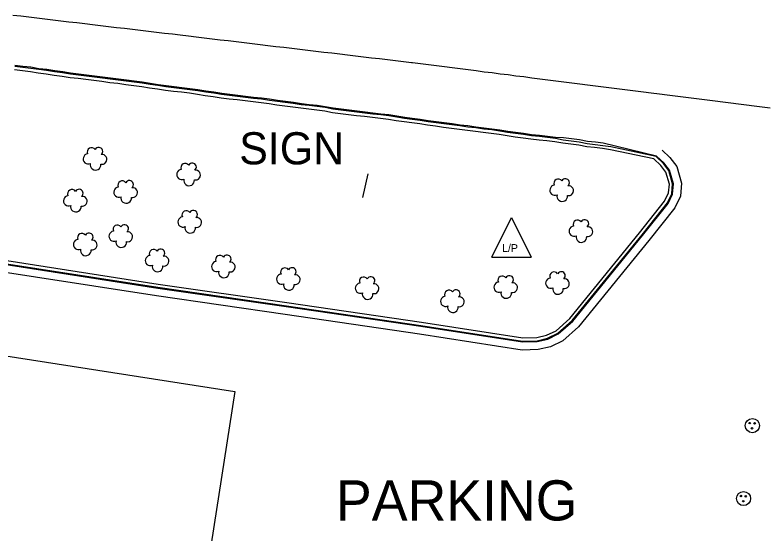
# Model space of a CAD drawing. Extents: x 1901471 to 1963503, y 756461 to 799997.
# Drawn here: x 1940401.9 to 1940495.5, y 780432.8 to 780497.4 of the extents above; entities that cross this region are included whole.
import ezdxf

# ---------------------------------------------------------------- set-up
doc = ezdxf.new("R2010")
doc.units = 0
for name, color, linetype in [('RD_EX_Bldg', 7, 'Continuous'), ('RD_EX_Conc', 7, 'Continuous'), ('RD_EX_DR_Inlet', 7, 'Continuous'), ('RD_EX_Road', 7, 'Continuous'), ('RD_EX_UT', 7, 'Continuous'), ('RD_EX_VEG', 7, 'Continuous')]:
    doc.layers.add(name, color=color, linetype=linetype)

# ---------------------------------------------------------------- blocks, each defined once
blk = doc.blocks.new('SB2')
at = {"layer": 'RD_EX_VEG'}
for centre, radius, start, end in [((-0.72, 1.55), 1.08, 34.9763, 204.756), ((1.05, 1.7), 0.995, 308.7626, 152.0467), ((-1.56, -0.16), 1.26, 96.4518, 294.734), ((1.84, -0.28), 1.22, 256.5667, 98.1046), ((0.25, -1.6), 1.32, 166.8827, 5.7589)]:
    blk.add_arc(centre, radius, start, end, dxfattribs=at)
blk = doc.blocks.new('MH')
at = {"layer": 'RD_EX_DR_Inlet'}
for centre, radius in [((0, 0), 1.75), ((-0.66, 0.63), 0.175), ((0.56, 0.56), 0.175), ((-0.09, -0.66), 0.175)]:
    blk.add_circle(centre, radius, dxfattribs=at)
blk = doc.blocks.new('LP')
at = {"layer": 'RD_EX_UT'}
for p, q in [((-5, -3.72), (0, 6.28)), ((0, 6.28), (5, -3.72)), ((-5, -3.72), (5, -3.72))]:
    blk.add_line(p, q, dxfattribs=at)
blk.add_text('L/P', height=2, dxfattribs=at).set_placement((-2.4, -2.44))

msp = doc.modelspace()

# ---------------------------------------------------------------- linework, layer by layer
at = {"layer": 'RD_EX_Bldg'}
msp.add_lwpolyline([(1940445.28, 780474.71), (1940445.94, 780477.68)], dxfattribs=at)
msp.add_lwpolyline([(1940414.93, 780317.99), (1940364.84, 780325.77), (1940370.86, 780364.45), (1940368.56, 780364.8), (1940370.79, 780379.13), (1940376.53, 780378.23), (1940388.75, 780456.87), (1940429.33, 780450.56), (1940417.16, 780372.31), (1940425.17, 780371.06), (1940421.44, 780347.05), (1940419.49, 780347.35)], close=True, dxfattribs=at)
at = {"layer": 'RD_EX_Conc'}
for points in [[(1940396.81, 780466.99), (1940419.71, 780463.45), (1940435.73, 780461.15), (1940452.48, 780458.7), (1940465.17, 780456.73), (1940467, 780456.79), (1940468.32, 780457.09), (1940469.62, 780457.73), (1940471.42, 780459.33), (1940480.13, 780470), (1940483.3, 780473.98), (1940483.85, 780475.15), (1940483.97, 780476.41), (1940483.47, 780478.11), (1940482.79, 780479.02), (1940481.87, 780479.88), (1940475.23, 780481.47), (1940474.24, 780481.6), (1940473.24, 780481.7), (1940472.26, 780481.9), (1940471.27, 780482.02), (1940470.28, 780482.15), (1940469.27, 780482.2), (1940468.28, 780482.31), (1940467.29, 780482.44), (1940466.29, 780482.53), (1940465.3, 780482.68), (1940464.31, 780482.8), (1940463.32, 780482.94), (1940462.33, 780483.1), (1940461.34, 780483.24), (1940460.35, 780483.36), (1940459.36, 780483.49), (1940458.37, 780483.62), (1940457.38, 780483.74), (1940456.39, 780483.88), (1940455.4, 780484.02), (1940454.4, 780484.14), (1940453.41, 780484.27), (1940452.43, 780484.44), (1940451.43, 780484.57), (1940450.49, 780484.69), (1940449.5, 780484.84), (1940448.52, 780484.99), (1940447.52, 780485.11), (1940446.53, 780485.23), (1940445.54, 780485.35), (1940444.55, 780485.47), (1940443.55, 780485.58), (1940442.56, 780485.7), (1940441.57, 780485.82), (1940440.58, 780486.02), (1940439.59, 780486.15), (1940438.6, 780486.27), (1940437.61, 780486.39), (1940436.62, 780486.53), (1940435.63, 780486.65), (1940434.64, 780486.79), (1940433.65, 780486.94), (1940432.65, 780487.07), (1940431.66, 780487.18), (1940430.67, 780487.3), (1940429.68, 780487.42), (1940428.68, 780487.54), (1940427.69, 780487.66), (1940426.7, 780487.82), (1940425.71, 780487.94), (1940424.72, 780488.11), (1940423.73, 780488.25), (1940422.74, 780488.37), (1940421.75, 780488.49), (1940420.76, 780488.61), (1940419.77, 780488.76), (1940418.78, 780488.89), (1940417.79, 780489.06), (1940416.8, 780489.19), (1940415.81, 780489.31), (1940414.82, 780489.46), (1940413.82, 780489.58), (1940412.83, 780489.71), (1940412.83, 780489.71), (1940411.84, 780489.83), (1940410.85, 780489.96), (1940409.86, 780490.07), (1940408.86, 780490.19), (1940407.88, 780490.35), (1940406.88, 780490.47), (1940405.9, 780490.63), (1940404.9, 780490.75), (1940403.92, 780490.92), (1940402.92, 780491.04), (1940401.93, 780491.15)], [(1940396.82, 780467.09), (1940419.72, 780463.55), (1940435.74, 780461.25), (1940452.5, 780458.8), (1940465.17, 780456.83), (1940466.99, 780456.89), (1940468.28, 780457.19), (1940469.57, 780457.81), (1940471.35, 780459.4), (1940480.05, 780470.06), (1940483.22, 780474.04), (1940483.75, 780475.18), (1940483.87, 780476.4), (1940483.38, 780478.06), (1940482.71, 780478.95), (1940481.8, 780479.81), (1940476.18, 780481.01), (1940475.19, 780481.16), (1940474.2, 780481.29), (1940473.2, 780481.39), (1940472.22, 780481.59), (1940471.23, 780481.71), (1940470.24, 780481.84), (1940469.26, 780482.08), (1940468.27, 780482.19), (1940467.27, 780482.32), (1940466.28, 780482.4), (1940465.29, 780482.55), (1940464.3, 780482.68), (1940463.31, 780482.82), (1940462.32, 780482.98), (1940461.33, 780483.12), (1940460.34, 780483.24), (1940459.34, 780483.37), (1940458.35, 780483.49), (1940457.36, 780483.62), (1940456.37, 780483.76), (1940455.38, 780483.89), (1940454.39, 780484.02), (1940453.4, 780484.14), (1940452.41, 780484.32), (1940451.42, 780484.44), (1940450.48, 780484.56), (1940449.49, 780484.72), (1940448.5, 780484.87), (1940447.51, 780484.99), (1940446.52, 780485.11), (1940445.52, 780485.23), (1940444.53, 780485.34), (1940443.54, 780485.46), (1940442.54, 780485.58), (1940441.55, 780485.7), (1940440.57, 780485.9), (1940439.58, 780486.03), (1940438.59, 780486.15), (1940437.59, 780486.27), (1940436.6, 780486.41), (1940435.61, 780486.53), (1940434.62, 780486.67), (1940433.63, 780486.81), (1940432.64, 780486.94), (1940431.65, 780487.06), (1940430.65, 780487.18), (1940429.66, 780487.3), (1940428.67, 780487.42), (1940427.68, 780487.53), (1940426.69, 780487.7), (1940425.7, 780487.82), (1940424.71, 780487.99), (1940423.72, 780488.13), (1940422.73, 780488.25), (1940421.73, 780488.36), (1940420.74, 780488.48), (1940419.75, 780488.64), (1940418.76, 780488.77), (1940417.78, 780488.93), (1940416.78, 780489.06), (1940415.79, 780489.18), (1940414.8, 780489.34), (1940413.81, 780489.46), (1940413.81, 780489.46), (1940412.82, 780489.59), (1940411.83, 780489.7), (1940410.83, 780489.83), (1940409.84, 780489.95), (1940408.85, 780490.07), (1940407.86, 780490.22), (1940406.87, 780490.34), (1940405.88, 780490.51), (1940404.89, 780490.63), (1940403.9, 780490.79), (1940402.91, 780490.91), (1940401.92, 780491.03)], [(1940396.89, 780467.49), (1940419.78, 780463.94), (1940435.8, 780461.65), (1940452.56, 780459.19), (1940465.2, 780457.23), (1940466.94, 780457.29), (1940468.15, 780457.57), (1940469.34, 780458.14), (1940471.06, 780459.67), (1940479.74, 780470.31), (1940482.87, 780474.25), (1940483.36, 780475.28), (1940483.46, 780476.36), (1940483.02, 780477.88), (1940482.41, 780478.68), (1940481.52, 780479.52), (1940476.13, 780480.65), (1940475.14, 780480.81), (1940474.15, 780480.93), (1940473.16, 780481.03), (1940472.17, 780481.23), (1940471.18, 780481.36), (1940470.19, 780481.48), (1940469.2, 780481.64), (1940468.21, 780481.75), (1940467.22, 780481.87), (1940466.22, 780481.96), (1940465.23, 780482.11), (1940464.24, 780482.24), (1940463.25, 780482.38), (1940462.26, 780482.54), (1940461.27, 780482.68), (1940460.28, 780482.8), (1940459.29, 780482.93), (1940458.3, 780483.05), (1940457.31, 780483.18), (1940456.31, 780483.31), (1940455.32, 780483.45), (1940454.33, 780483.58), (1940453.34, 780483.7), (1940452.36, 780483.88), (1940451.36, 780484), (1940450.43, 780484.12), (1940449.44, 780484.28), (1940448.45, 780484.43), (1940447.46, 780484.55), (1940446.46, 780484.67), (1940445.47, 780484.78), (1940444.48, 780484.9), (1940443.49, 780485.02), (1940442.49, 780485.14), (1940441.5, 780485.26), (1940440.52, 780485.46), (1940439.53, 780485.59), (1940438.53, 780485.71), (1940437.54, 780485.83), (1940436.55, 780485.97), (1940435.56, 780486.09), (1940434.57, 780486.23), (1940433.58, 780486.37), (1940432.59, 780486.5), (1940431.59, 780486.62), (1940430.6, 780486.74), (1940429.61, 780486.86), (1940428.62, 780486.97), (1940427.62, 780487.09), (1940426.64, 780487.26), (1940425.64, 780487.38), (1940424.66, 780487.54), (1940423.67, 780487.69), (1940422.67, 780487.81), (1940421.68, 780487.92), (1940420.69, 780488.04), (1940419.7, 780488.2), (1940418.71, 780488.33), (1940417.72, 780488.49), (1940416.73, 780488.62), (1940415.74, 780488.74), (1940414.75, 780488.9), (1940413.76, 780489.01), (1940413.76, 780489.01), (1940412.77, 780489.14), (1940411.77, 780489.26), (1940410.78, 780489.39), (1940409.79, 780489.51), (1940408.8, 780489.63), (1940407.81, 780489.78), (1940406.82, 780489.9), (1940405.83, 780490.07), (1940404.84, 780490.19), (1940403.85, 780490.35), (1940402.86, 780490.47), (1940401.86, 780490.59)]]:
    msp.add_lwpolyline(points, dxfattribs=at)
at = {"layer": 'RD_EX_Road'}
for points in [[(1940401.68, 780497.43), (1940402.68, 780497.31), (1940403.67, 780497.19), (1940404.66, 780497.07), (1940405.65, 780496.96), (1940406.65, 780496.84), (1940407.64, 780496.72), (1940408.63, 780496.6), (1940409.63, 780496.48), (1940410.62, 780496.37), (1940411.61, 780496.25), (1940412.6, 780496.13), (1940413.6, 780496.01), (1940414.59, 780495.89), (1940415.58, 780495.78), (1940416.58, 780495.66), (1940417.57, 780495.54), (1940418.56, 780495.42), (1940419.55, 780495.3), (1940420.55, 780495.18), (1940421.54, 780495.07), (1940422.53, 780494.95), (1940423.53, 780494.83), (1940424.52, 780494.71), (1940425.51, 780494.59), (1940426.5, 780494.48), (1940427.5, 780494.36), (1940428.49, 780494.24), (1940429.48, 780494.12), (1940430.47, 780494), (1940431.47, 780493.89), (1940432.46, 780493.77), (1940433.45, 780493.65), (1940434.45, 780493.53), (1940435.44, 780493.41), (1940436.43, 780493.3), (1940437.42, 780493.18), (1940438.42, 780493.06), (1940439.41, 780492.94), (1940440.4, 780492.82), (1940441.4, 780492.71), (1940442.39, 780492.59), (1940443.38, 780492.47), (1940444.37, 780492.35), (1940445.37, 780492.23), (1940446.36, 780492.12), (1940447.35, 780492), (1940448.35, 780491.88), (1940449.34, 780491.76), (1940450.33, 780491.64), (1940451.32, 780491.53), (1940451.46, 780491.51), (1940452.45, 780491.38), (1940453.44, 780491.26), (1940454.43, 780491.13), (1940455.43, 780491.01), (1940456.42, 780490.88), (1940457.41, 780490.76), (1940458.4, 780490.63), (1940459.39, 780490.51), (1940460.38, 780490.38), (1940461.38, 780490.26), (1940462.37, 780490.13), (1940463.36, 780490.01), (1940464.35, 780489.88), (1940465.34, 780489.76), (1940466.34, 780489.63), (1940467.33, 780489.5), (1940468.32, 780489.38), (1940469.31, 780489.25), (1940470.3, 780489.13), (1940471.3, 780489), (1940472.29, 780488.88), (1940473.28, 780488.75), (1940474.27, 780488.63), (1940475.26, 780488.5), (1940476.25, 780488.38), (1940477.25, 780488.25), (1940478.24, 780488.13), (1940479.23, 780488), (1940480.22, 780487.88), (1940481.21, 780487.75), (1940482.21, 780487.62), (1940483.2, 780487.5), (1940484.19, 780487.37), (1940485.18, 780487.25), (1940486.17, 780487.12), (1940487.17, 780487), (1940488.16, 780486.87), (1940489.15, 780486.75), (1940490.14, 780486.62), (1940491.13, 780486.5), (1940492.06, 780486.38), (1940493.05, 780486.26), (1940494.04, 780486.14), (1940495.03, 780486.01), (1940496.02, 780485.89)], [(1940482.55, 780480.61), (1940483.53, 780479.69), (1940484.38, 780478.56), (1940484.98, 780476.5), (1940484.83, 780474.88), (1940484.16, 780473.45), (1940480.91, 780469.37), (1940472.14, 780458.63), (1940470.19, 780456.89), (1940468.65, 780456.14), (1940467.13, 780455.79), (1940465.11, 780455.73), (1940452.34, 780457.71), (1940435.58, 780460.16), (1940419.56, 780462.46), (1940396.65, 780466)]]:
    msp.add_lwpolyline(points, dxfattribs=at)

# ---------------------------------------------------------------- block references
at = {"layer": 'RD_EX_DR_Inlet', "xscale": 0.5039370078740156, "yscale": 0.5039370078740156}
for p in [(1940493.8, 780446.32), (1940492.7, 780437.24)]:
    msp.add_blockref('MH', p, dxfattribs=at)
at = {"layer": 'RD_EX_UT', "xscale": 0.4921259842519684, "yscale": 0.4921259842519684}
msp.add_blockref('LP', (1940463.8, 780469.13), dxfattribs=at)
at = {"layer": 'RD_EX_VEG', "xscale": 0.5019685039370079, "yscale": 0.5019685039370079}
for p in [(1940411.84, 780479.6), (1940423.5, 780477.65), (1940415.66, 780475.47), (1940469.98, 780475.7), (1940409.39, 780474.39), (1940423.64, 780471.75), (1940472.38, 780470.6), (1940415.05, 780469.97), (1940410.63, 780468.94), (1940419.57, 780466.94), (1940427.83, 780466.2), (1940435.93, 780464.63), (1940469.46, 780464.13), (1940445.74, 780463.5), (1940463.01, 780463.63), (1940456.36, 780461.87)]:
    msp.add_blockref('SB2', p, dxfattribs=at)

# ---------------------------------------------------------------- texts
at = {"layer": 'RD_EX_Road'}
for s, height, p in [('SIGN', 4, (1940429.87, 780478.84)), ('PARKING', 5, (1940441.92, 780434.51))]:
    msp.add_text(s, height=height, dxfattribs=at).set_placement(p)

doc.saveas('drawing.dxf')
